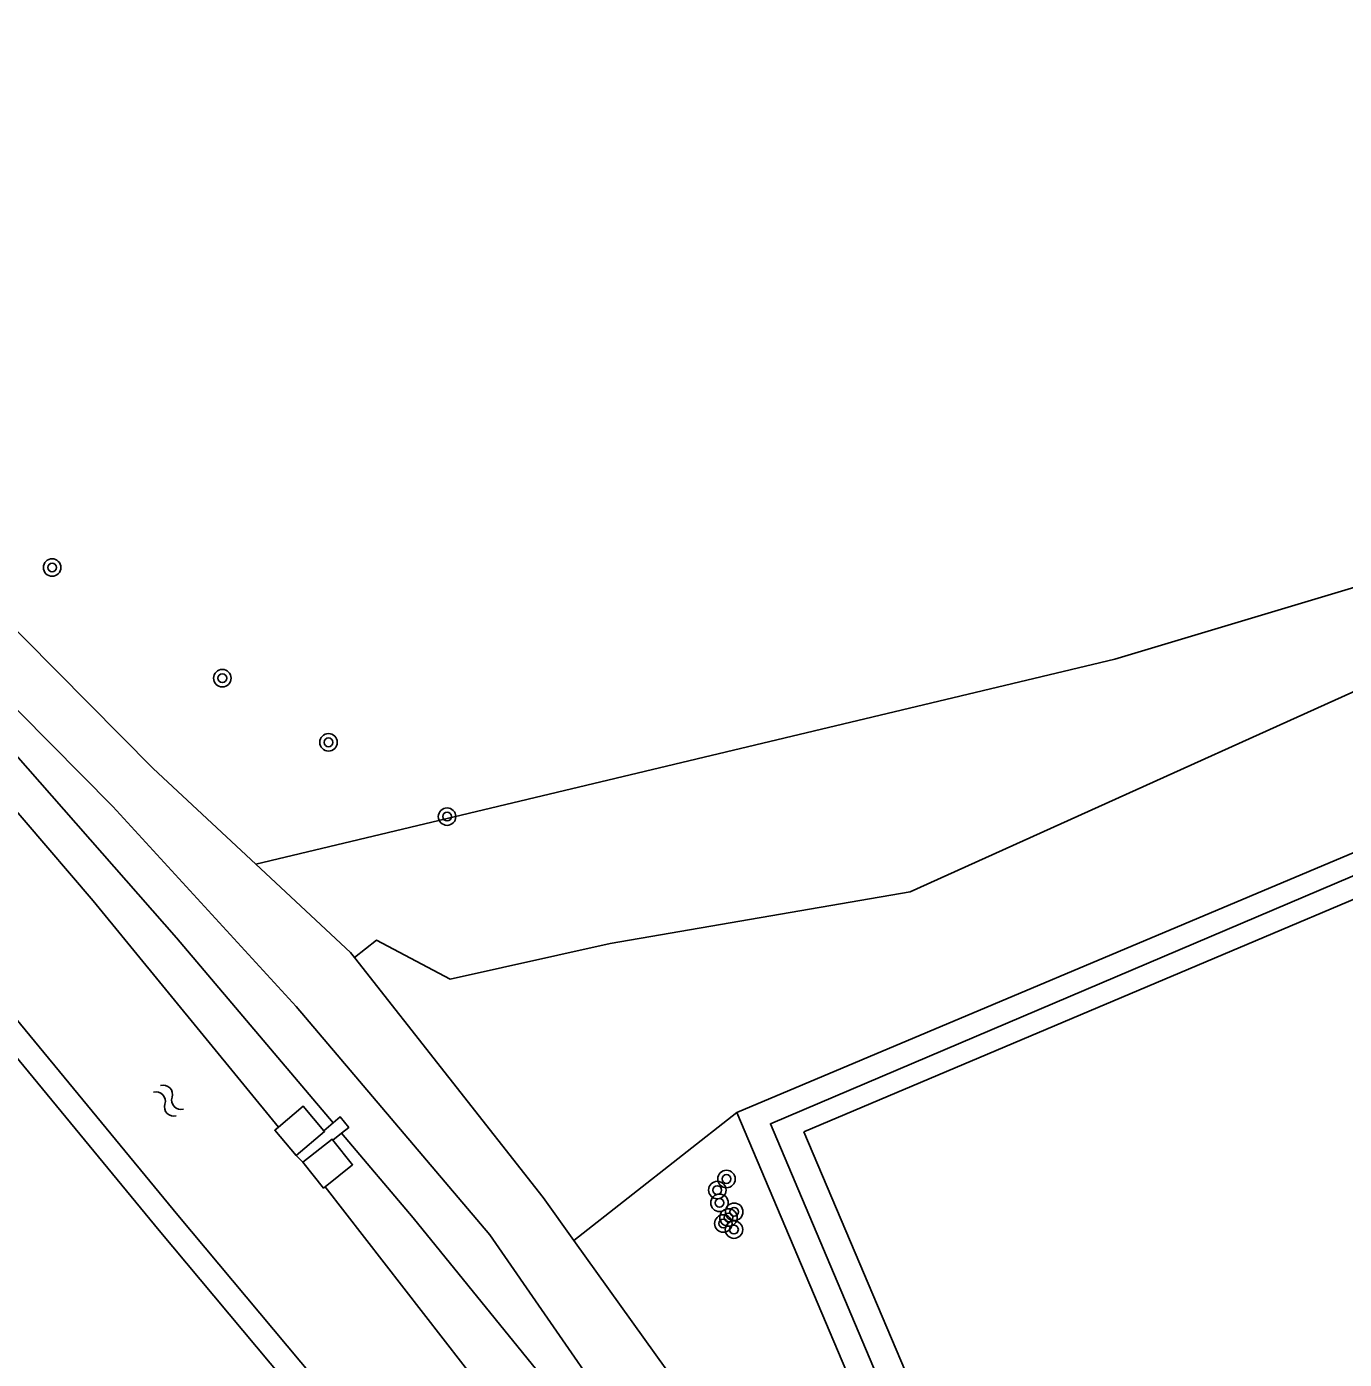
# Model space of a CAD drawing. Extents: x 124000 to 129000, y 395500 to 397503.
# Drawn here: x 128504.4 to 128564.6, y 396039.3 to 396100.2 of the extents above; entities that cross this region are included whole.
import ezdxf

# ---------------------------------------------------------------- set-up
doc = ezdxf.new("R2010")
doc.units = 0
for name, color, linetype in [('gg-afsc-hekwerk', 7, 'Continuous'), ('gg-bbg-opslagtank', 7, 'Continuous'), ('gg-knt-onverhard', 7, 'Continuous'), ('gg-knt-trap', 7, 'Continuous'), ('gg-knt-verharding', 7, 'Continuous'), ('gg-kntw-bovenkant insteek waterloop', 7, 'Continuous'), ('gg-kntw-waterlijn', 7, 'Continuous'), ('gg-kwrk-uitstroombak niveau min 01', 7, 'Continuous'), ('gt-grn-groengrens', 7, 'Continuous'), ('gt-symb-boom', 7, 'Continuous'), ('gt-symb-watersymbool', 7, 'Continuous')]:
    doc.layers.add(name, color=color, linetype=linetype)

# ---------------------------------------------------------------- blocks, each defined once
blk = doc.blocks.new('gt0-BOOM')
at = {"layer": 'gt-symb-boom'}
for radius in [0.4, 0.2]:
    blk.add_circle((0, 0), radius, dxfattribs=at)
blk = doc.blocks.new('gt0-WA')
at = {"layer": 'gt-symb-watersymbool'}
for centre, start, end in [((-0.323, 0.022), 28.07249, 151.92751), ((0.427, 0.422), 208.07248, 331.92751), ((-0.323, -0.428), 28.07249, 151.92751), ((0.427, -0.028), 208.07248, 331.92751)]:
    blk.add_arc(centre, 0.425, start, end, dxfattribs=at)

msp = doc.modelspace()

# ---------------------------------------------------------------- linework, layer by layer
at = {"layer": 'gg-afsc-hekwerk'}
for p, q in [((128582.507, 396069.818), (128536.853, 396050.587)), ((128536.853, 396050.587), (128554.932, 396007.902))]:
    msp.add_line(p, q, dxfattribs=at)
at = {"layer": 'gg-bbg-opslagtank'}
msp.add_lwpolyline([(128539.912, 396049.7), (128556.425, 396010.792), (128602.757, 396030.406), (128586.253, 396069.297), (128539.912, 396049.7)], dxfattribs=at)
at = {"layer": 'gg-knt-onverhard'}
for points in [[(128496.921, 396079.674), (128510.163, 396066.31), (128514.859, 396061.937)], [(128476.811, 396077.376), (128491.637, 396078.697), (128495.515, 396077.52), (128508.319, 396064.576), (128516.712, 396055.422), (128525.559, 396044.984), (128533.744, 396033.169), (128541.589, 396020.39), (128550.101, 396005.771), (128556.05, 395996.09), (128564.287, 395981.752)], [(128514.859, 396061.937), (128519.197, 396057.898), (128519.376, 396057.67)], [(128519.376, 396057.67), (128528.001, 396046.701), (128529.408, 396044.733)], [(128529.408, 396044.733), (128536.313, 396035.075), (128544.425, 396021.912), (128553.211, 396007.037), (128558.725, 395997.299), (128567.202, 395983.51)]]:
    msp.add_lwpolyline(points, dxfattribs=at)
at = {"layer": 'gg-knt-trap'}
for p, q in [((128518.393, 396050.104), (128517.977, 396049.751)), ((128518.385, 396049.318), (128518.786, 396049.639)), ((128516.706, 396048.621), (128517.018, 396048.306))]:
    msp.add_line(p, q, dxfattribs=at)
msp.add_lwpolyline([(128518.786, 396049.639), (128519.108, 396049.897), (128518.72, 396050.381), (128518.393, 396050.104)], dxfattribs=at)
at = {"layer": 'gg-knt-verharding'}
msp.add_line((128536.853, 396050.587), (128529.408, 396044.733), dxfattribs=at)
for points in [[(128592.476, 396087.15), (128587.284, 396081.817), (128572.804, 396073.32), (128544.78, 396060.677), (128531.064, 396058.306), (128523.746, 396056.673), (128520.382, 396058.461), (128519.376, 396057.67)], [(128597.491, 396066.24), (128595.297, 396065.406), (128593.82, 396068.601), (128591.42, 396069.248), (128590.17, 396068.657), (128588.082, 396067.908), (128586.478, 396070.538), (128538.384, 396050.066), (128554.856, 396011.144), (128557.257, 396010.497), (128603.961, 396030.376), (128603.328, 396031.899)]]:
    msp.add_lwpolyline(points, dxfattribs=at)
at = {"layer": 'gg-kntw-bovenkant insteek waterloop'}
for points in [[(128476.845, 396076.196), (128483.856, 396077.08), (128486.893, 396077.383), (128488.892, 396077.466), (128490.478, 396077.412), (128491.481, 396077.301), (128492.466, 396077.112), (128493.419, 396076.825), (128494.411, 396076.393), (128495.284, 396075.909), (128496.974, 396074.802), (128511.241, 396058.567), (128518.393, 396050.104)], [(128462.259, 396066.587), (128469.062, 396066.873), (128480.783, 396068.123), (128483.75, 396068.279), (128485.022, 396068.269), (128486.989, 396068.128), (128487.946, 396067.986), (128488.894, 396067.783), (128489.676, 396067.561), (128490.585, 396067.232), (128491.457, 396066.829), (128492.28, 396066.355), (128493.153, 396065.721), (128493.869, 396065.093), (128494.553, 396064.406), (128495.21, 396063.674), (128510.451, 396045.182), (128522.46, 396030.822), (128523.613, 396029.88), (128524.812, 396029.22)], [(128518.786, 396049.639), (128522.062, 396045.762), (128528.309, 396038.068)]]:
    msp.add_lwpolyline(points, dxfattribs=at)
at = {"layer": 'gg-kntw-waterlijn'}
msp.add_line((128518.038, 396047.188), (128526.433, 396036.371), dxfattribs=at)
for points in [[(128381.214, 396102.255), (128390.886, 396090.381), (128400.183, 396080.613), (128403.404, 396078.712), (128407.066, 396077.575), (128431.694, 396073.286), (128435.074, 396073.165), (128449.128, 396072.946), (128452.443, 396072.748), (128462.56, 396073.077), (128480.963, 396074.743), (128483.994, 396075.324), (128487.227, 396075.577), (128490.434, 396075.274), (128492.834, 396074.516), (128495.183, 396073.177), (128497.611, 396071.181), (128501.108, 396067.641), (128507.429, 396060.263), (128515.9, 396049.916)], [(128460.801, 396066.599), (128458.985, 396068.265), (128458.827, 396069.022), (128462.045, 396067.911), (128463.546, 396067.742), (128468.981, 396067.971), (128480.696, 396069.22), (128483.726, 396069.379), (128485.066, 396069.369), (128487.109, 396069.222), (128488.142, 396069.069), (128489.16, 396068.851), (128490.014, 396068.609), (128491.004, 396068.25), (128491.963, 396067.807), (128492.879, 396067.279), (128493.841, 396066.581), (128494.623, 396065.895), (128495.353, 396065.162), (128496.044, 396064.391), (128511.298, 396045.885), (128523.237, 396031.608), (128524.062, 396030.934), (128525.401, 396029.615)]]:
    msp.add_lwpolyline(points, dxfattribs=at)
at = {"layer": 'gg-kwrk-uitstroombak niveau min 01'}
for points in [[(128517.977, 396049.751), (128517.027, 396050.871), (128515.9, 396049.916)], [(128515.9, 396049.916), (128515.73, 396049.772), (128516.706, 396048.621)], [(128516.706, 396048.621), (128518.003, 396049.72), (128517.977, 396049.751)], [(128518.385, 396049.318), (128518.345, 396049.369), (128517.018, 396048.306)], [(128518.038, 396047.188), (128519.289, 396048.19), (128518.385, 396049.318)], [(128517.018, 396048.306), (128517.962, 396047.127), (128518.038, 396047.188)]]:
    msp.add_lwpolyline(points, dxfattribs=at)
at = {"layer": 'gt-grn-groengrens'}
msp.add_lwpolyline([(128590.562, 396089.538), (128578.45, 396080.204), (128565.859, 396074.832), (128554.126, 396071.31), (128514.859, 396061.937)], dxfattribs=at)

# ---------------------------------------------------------------- block references
at = {"layer": 'gt-symb-boom'}
for p in [(128505.549, 396075.499), (128513.332, 396070.439), (128518.187, 396067.507), (128523.606, 396064.112), (128536.378, 396047.542), (128535.958, 396047.036), (128536.062, 396046.452), (128536.236, 396045.504), (128536.469, 396045.78), (128536.73, 396046.041), (128536.721, 396045.228)]:
    msp.add_blockref('gt0-BOOM', p, dxfattribs=at)
at = {"layer": 'gt-symb-watersymbool', "rotation": -46.05341047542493}
msp.add_blockref('gt0-WA', (128510.836, 396051.163), dxfattribs=at)

doc.saveas('drawing.dxf')
